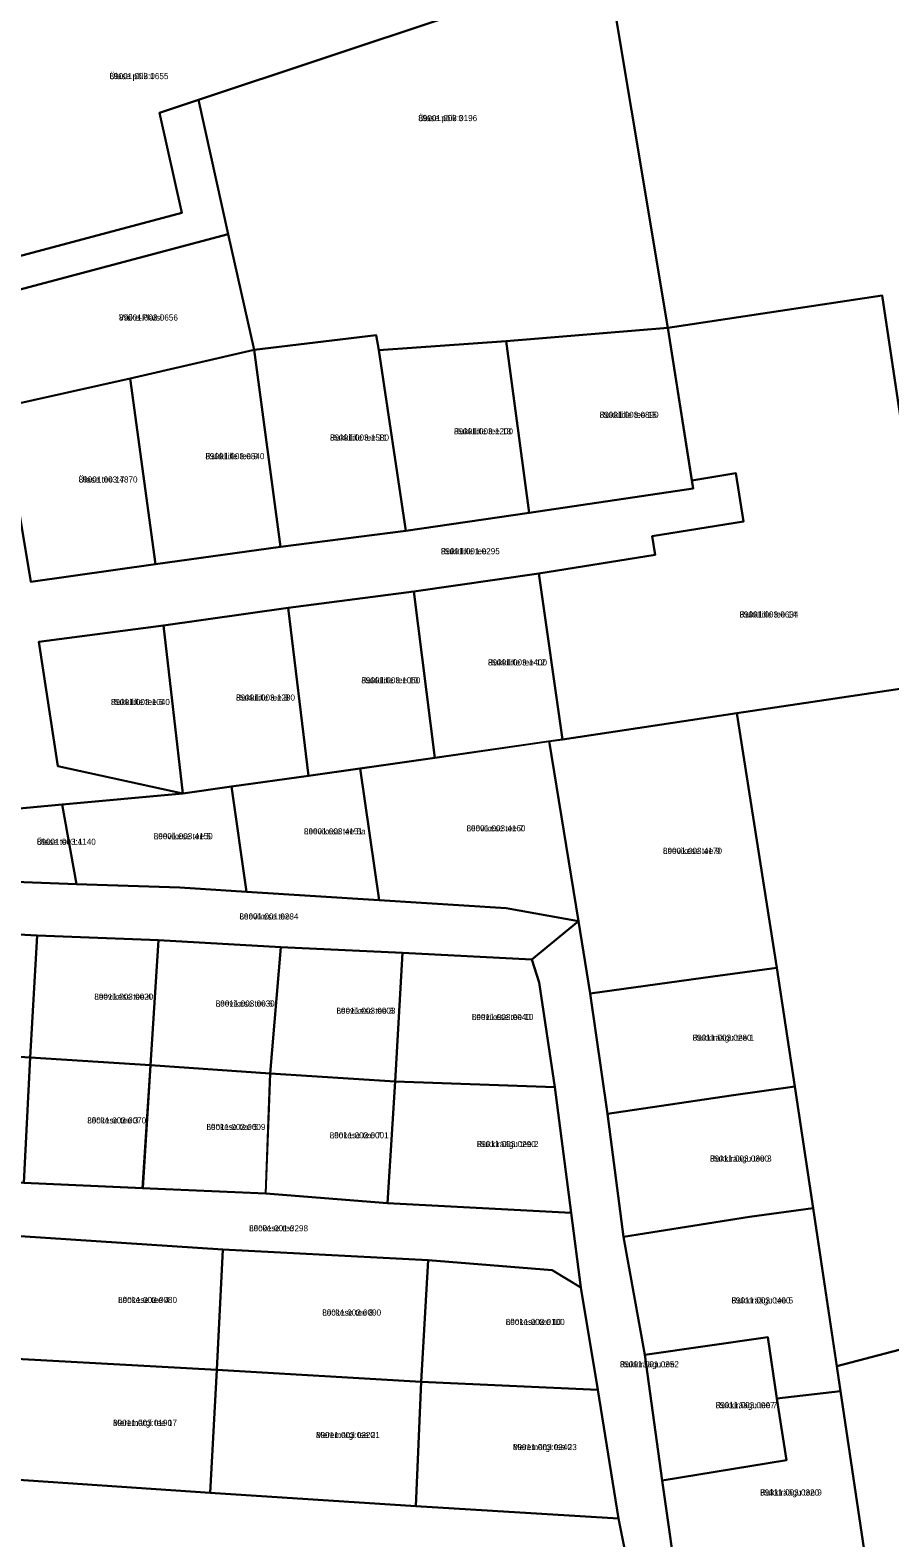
# Model space of a CAD drawing. Extents: x 526849 to 562296, y 6591741 to 6618546.
# Drawn here: x 545373.5 to 545584.9, y 6601773.2 to 6602144 of the extents above; entities that cross this region are included whole.
import ezdxf

# ---------------------------------------------------------------- set-up
doc = ezdxf.new("R2010")
doc.units = 0
for name, color, linetype in [('L_AADRESS', 7, 'Continuous'), ('PIIR', 7, 'Continuous'), ('TUNNUS', 7, 'Continuous')]:
    doc.layers.add(name, color=color, linetype=linetype)

msp = doc.modelspace()

# ---------------------------------------------------------------- linework, layer by layer
at = {"layer": 'PIIR'}
for points in [[(545672.29, 6602364.66), (545799.61, 6601875.15), (545571.87, 6601815.5), (545566.07, 6601854.29), (545561.6, 6601884.25), (545557.16, 6601913.43), (545547.31, 6601976), (545597.33, 6601983.49), (545583.08, 6602078.68), (545530.37, 6602070.79), (545512.46, 6602177.85), (545502, 6602245.01), (545494.22, 6602258.7), (545491.38, 6602295.6), (545504.25, 6602322.39)], [(545352.21, 6602159.5), (545384.45, 6602164.39), (545413.65, 6602168.82), (545443.09, 6602173.29), (545473.34, 6602177.78), (545473.92, 6602172.21), (545476.56, 6602147.35), (545414.89, 6602126.8), (545405.35, 6602123.62), (545410.83, 6602099.07), (545361.92, 6602086.03)], [(545512.46, 6602177.85), (545530.37, 6602070.79), (545490.58, 6602067.47), (545459.24, 6602065.31), (545458.64, 6602069), (545428.62, 6602065.32), (545422.25, 6602093.83), (545414.89, 6602126.8), (545476.56, 6602147.35), (545473.92, 6602172.21)], [(545362.98, 6602078.04), (545422.25, 6602093.83), (545428.62, 6602065.32), (545398.13, 6602058.28), (545366.52, 6602051.27)], [(545530.37, 6602070.79), (545583.08, 6602078.68), (545597.33, 6601983.49), (545547.31, 6601976), (545504.41, 6601969.58), (545498.61, 6602010.37), (545527.26, 6602014.96), (545526.52, 6602019.55), (545548.99, 6602023.14), (545547.09, 6602034.99), (545536.27, 6602033.26)], [(545530.37, 6602070.79), (545536.57, 6602031.27), (545496.27, 6602025.31), (545490.58, 6602067.47)], [(545458.64, 6602069), (545459.24, 6602065.31), (545465.9, 6602020.82), (545435.1, 6602016.95), (545428.62, 6602065.32)], [(545490.58, 6602067.47), (545496.27, 6602025.31), (545465.9, 6602020.82), (545459.24, 6602065.31)], [(545428.62, 6602065.32), (545435.1, 6602016.95), (545404.34, 6602012.66), (545398.13, 6602058.28)], [(545398.13, 6602058.28), (545404.34, 6602012.66), (545373.69, 6602008.34), (545366.52, 6602051.27)], [(545467.84, 6602005.97), (545498.61, 6602010.37), (545504.41, 6601969.58), (545473.01, 6601965.02)], [(545436.94, 6602001.91), (545467.84, 6602005.97), (545473.01, 6601965.02), (545441.94, 6601960.57)], [(545406.34, 6601997.6), (545436.94, 6602001.91), (545441.94, 6601960.57), (545423.02, 6601957.95), (545411.07, 6601956.29)], [(545406.34, 6601997.6), (545411.07, 6601956.29), (545380.35, 6601962.97), (545375.68, 6601993.58)], [(545508.37, 6601924.84), (545501.15, 6601969.1), (545504.41, 6601969.58), (545547.31, 6601976), (545557.16, 6601913.43), (545541.41, 6601911.25), (545511.26, 6601907.08)], [(545473.01, 6601965.02), (545501.15, 6601969.1), (545508.37, 6601924.84), (545490.58, 6601928.05), (545459.33, 6601930.03), (545454.69, 6601962.39)], [(545423.02, 6601957.95), (545441.94, 6601960.57), (545454.69, 6601962.39), (545459.33, 6601930.03), (545426.72, 6601932.09)], [(545426.72, 6601932.09), (545410.3, 6601933.13), (545384.93, 6601934), (545381.43, 6601953.54), (545411.07, 6601956.29), (545423.02, 6601957.95)], [(545381.43, 6601953.54), (545384.93, 6601934), (545365.39, 6601934.68), (545366.49, 6601952.15)], [(545344.57, 6601923.02), (545343.08, 6601930.91), (545352.76, 6601935.11), (545365.39, 6601934.68), (545384.93, 6601934), (545410.3, 6601933.13), (545426.72, 6601932.09), (545459.33, 6601930.03), (545490.58, 6601928.05), (545508.37, 6601924.84), (545496.88, 6601915.48), (545465.13, 6601917.06), (545435.16, 6601918.49), (545405.05, 6601920.22), (545375.28, 6601921.33)], [(545344.57, 6601923.02), (545375.28, 6601921.33), (545373.52, 6601891.33), (545342.98, 6601893.21)], [(545526.62, 6601709.18), (545522.78, 6601756.98), (545521.04, 6601763.66), (545518.22, 6601778.02), (545513.1, 6601809.63), (545508.97, 6601834.77), (545506.56, 6601853.2), (545502.55, 6601884.09), (545498.72, 6601909.76), (545496.88, 6601915.48), (545508.37, 6601924.84), (545511.26, 6601907.08), (545515.54, 6601877.53), (545519.43, 6601847.26), (545524.71, 6601818.26), (545528.94, 6601787.35), (545533.1, 6601758.02), (545536.6, 6601734.28), (545540.23, 6601709.64)], [(545403.15, 6601889.47), (545373.52, 6601891.33), (545375.28, 6601921.33), (545405.05, 6601920.22)], [(545432.57, 6601887.4), (545403.15, 6601889.47), (545405.05, 6601920.22), (545435.16, 6601918.49)], [(545465.13, 6601917.06), (545463.31, 6601885.47), (545432.57, 6601887.4), (545435.16, 6601918.49)], [(545496.88, 6601915.48), (545498.72, 6601909.76), (545502.55, 6601884.09), (545463.31, 6601885.47), (545465.13, 6601917.06)], [(545511.26, 6601907.08), (545541.41, 6601911.25), (545557.16, 6601913.43), (545561.6, 6601884.25), (545545.91, 6601882.05), (545515.54, 6601877.53)], [(545371.95, 6601860.51), (545341.37, 6601862.46), (545342.98, 6601893.21), (545373.52, 6601891.33)], [(545403.15, 6601889.47), (545401.25, 6601859.22), (545371.95, 6601860.51), (545373.52, 6601891.33)], [(545401.18, 6601859.23), (545403.08, 6601889.48), (545432.57, 6601887.4), (545431.39, 6601857.91)], [(545461.36, 6601855.56), (545431.46, 6601857.9), (545432.57, 6601887.4), (545463.31, 6601885.47)], [(545463.31, 6601885.47), (545502.55, 6601884.09), (545506.56, 6601853.2), (545461.36, 6601855.56)], [(545515.54, 6601877.53), (545545.91, 6601882.05), (545561.6, 6601884.25), (545566.07, 6601854.29), (545550.42, 6601852.22), (545519.43, 6601847.26)], [(545799.61, 6601875.15), (545903.99, 6601473.8), (545635.21, 6601404.47), (545602.81, 6601501.13), (545599.86, 6601538.64), (545596.63, 6601563.84), (545593.33, 6601588.34), (545588.66, 6601612.99), (545584.12, 6601638.46), (545580.39, 6601664.28), (545574.01, 6601698.92), (545571.84, 6601710.71), (545587.46, 6601711.24), (545579.46, 6601764.73), (545572.8, 6601809.31), (545571.87, 6601815.5)], [(545341.37, 6601862.46), (545371.95, 6601860.51), (545401.18, 6601859.23), (545431.46, 6601857.9), (545461.36, 6601855.56), (545506.56, 6601853.2), (545508.97, 6601834.77), (545501.86, 6601839.1), (545471.38, 6601841.56), (545420.88, 6601844.18), (545371.03, 6601847.42), (545342.75, 6601848.86), (545340.55, 6601846.54)], [(545519.43, 6601847.26), (545550.42, 6601852.22), (545566.07, 6601854.29), (545572.8, 6601809.31), (545557.19, 6601807.48), (545554.9, 6601822.62), (545524.71, 6601818.26)], [(545369.25, 6601817.55), (545371.03, 6601847.42), (545420.88, 6601844.18), (545419.43, 6601814.56), (545370.17, 6601817.29)], [(545469.7, 6601811.62), (545419.43, 6601814.56), (545420.88, 6601844.18), (545471.38, 6601841.56)], [(545471.38, 6601841.56), (545501.86, 6601839.1), (545508.97, 6601834.77), (545513.1, 6601809.63), (545469.7, 6601811.62)], [(545524.71, 6601818.26), (545554.9, 6601822.62), (545557.19, 6601807.48), (545559.49, 6601792.33), (545528.94, 6601787.35)], [(545370.17, 6601817.29), (545419.43, 6601814.56), (545417.82, 6601784.3), (545368.24, 6601787.71)], [(545417.82, 6601784.3), (545419.43, 6601814.56), (545469.7, 6601811.62), (545468.34, 6601781.02)], [(545513.1, 6601809.63), (545518.22, 6601778.02), (545468.34, 6601781.02), (545469.7, 6601811.62)], [(545528.94, 6601787.35), (545559.49, 6601792.33), (545557.19, 6601807.48), (545572.8, 6601809.31), (545579.46, 6601764.73), (545563.99, 6601762.55), (545533.1, 6601758.02)]]:
    msp.add_lwpolyline(points, close=True, dxfattribs=at)
for points in [[(545352.21, 6602159.5), (545361.92, 6602086.03), (545410.83, 6602099.07), (545405.35, 6602123.62), (545414.89, 6602126.8), (545422.25, 6602093.83), (545362.98, 6602078.04), (545349.47, 6602069.5), (545348.04, 6602082.31), (545343.56, 6602112.97), (545339.09, 6602143.65), (545336.36, 6602157.64)], [(545366.52, 6602051.27), (545373.69, 6602008.34), (545404.34, 6602012.66), (545435.1, 6602016.95), (545465.9, 6602020.82), (545496.27, 6602025.31), (545536.57, 6602031.27), (545536.27, 6602033.26), (545547.09, 6602034.99), (545548.99, 6602023.14), (545526.52, 6602019.55), (545527.26, 6602014.96), (545498.61, 6602010.37), (545467.84, 6602005.97), (545436.94, 6602001.91), (545406.34, 6601997.6), (545375.68, 6601993.58), (545380.35, 6601962.97), (545411.07, 6601956.29), (545381.43, 6601953.54), (545366.49, 6601952.15)], [(545123.2, 6601760.24), (545138.1, 6601777.02), (545177.68, 6601777.27), (545216.94, 6601777.53), (545221.75, 6601777.56), (545256.36, 6601777.78), (545290.97, 6601778), (545291.05, 6601775.4), (545321.12, 6601774.09), (545337.24, 6601789.62), (545368.24, 6601787.71), (545417.82, 6601784.3), (545468.34, 6601781.02), (545518.22, 6601778.02), (545521.04, 6601763.66)]]:
    msp.add_lwpolyline(points, dxfattribs=at)

# ---------------------------------------------------------------- texts
at = {"layer": 'L_AADRESS'}
for s, p in [('Ülase põik 1', (545393.03, 6602131.91)), ('Ülase põik 3', (545468.96, 6602121.58)), ('Väike-Platsi', (545395.36, 6602072.55)), ('Rukkilille tee 15', (545513.57, 6602048.63)), ('Rukkilille tee 13', (545477.76, 6602044.58)), ('Rukkilille tee 11', (545447.26, 6602043.04)), ('Rukkilille tee 9', (545416.62, 6602038.46)), ('Ülase tee 17', (545385.43, 6602032.73)), ('Rukkilille tee', (545474.52, 6602015.09)), ('Rukkilille tee 14', (545547.97, 6601999.54)), ('Rukkilille tee 12', (545486.12, 6601987.75)), ('Rukkilille tee 10', (545454.97, 6601983.36)), ('Rukkilille tee 6', (545393.38, 6601978.02)), ('Rukkilille tee 8', (545424.14, 6601979.11)), ('Leevikese tee 7', (545480.83, 6601946.97)), ('Ülase tee L1', (545375.16, 6601943.65)), ('Leevikese tee 5', (545403.91, 6601945.02)), ('Leevikese tee 5a', (545440.85, 6601946.21)), ('Leevikese tee 9', (545529.15, 6601941.42)), ('Leevikese tee', (545424.99, 6601925.29)), ('Leevikese tee 4', (545389.29, 6601905.57)), ('Leevikese tee 6', (545419.15, 6601903.88)), ('Leevikese tee 8', (545448.85, 6601902.11)), ('Leevikese tee 10', (545482.14, 6601900.57)), ('Rukkiräägu tee 1', (545536.42, 6601895.48)), ('Lõokese tee 3', (545387.55, 6601875.14)), ('Lõokese tee 5', (545416.88, 6601873.53)), ('Lõokese tee 7', (545447.18, 6601871.48)), ('Rukkiräägu tee 2', (545483.36, 6601869.33)), ('Rukkiräägu tee 3', (545540.71, 6601865.76)), ('Lõokese tee', (545427.36, 6601848.62)), ('Lõokese tee 4', (545395.14, 6601830.99)), ('Rukkiräägu tee 5', (545545.99, 6601830.88)), ('Lõokese tee 8', (545445.35, 6601827.9)), ('Lõokese tee 10', (545490.48, 6601825.59)), ('Rukkiräägu tee', (545518.55, 6601815.19)), ('Rukkiräägu tee 7', (545542.1, 6601805.13)), ('Meremärgi tee 17', (545393.9, 6601800.79)), ('Meremärgi tee 21', (545443.81, 6601797.79)), ('Meremärgi tee 23', (545492.23, 6601794.82)), ('Rukkiräägu tee 9', (545553.05, 6601783.66))]:
    msp.add_text(s, height=1.5, dxfattribs=at).set_placement(p)
at = {"layer": 'TUNNUS'}
for s, p in [('89001:003:0655', (545393.03, 6602131.91)), ('89001:003:0196', (545468.96, 6602121.58)), ('89001:003:0656', (545395.36, 6602072.55)), ('89001:003:0890', (545513.57, 6602048.63)), ('89001:003:1200', (545477.76, 6602044.58)), ('89001:003:1580', (545447.26, 6602043.04)), ('89001:003:0840', (545416.62, 6602038.46)), ('89001:003:4870', (545385.43, 6602032.73)), ('89001:001:0295', (545474.52, 6602015.09)), ('89001:003:0634', (545547.97, 6601999.54)), ('89001:003:1400', (545486.12, 6601987.75)), ('89001:003:1050', (545454.97, 6601983.36)), ('89001:003:1040', (545393.38, 6601978.02)), ('89001:003:1280', (545424.14, 6601979.11)), ('89001:003:4160', (545480.83, 6601946.97)), ('89001:003:4140', (545375.16, 6601943.65)), ('89001:003:4150', (545403.91, 6601945.02)), ('89001:003:4151', (545440.85, 6601946.21)), ('89001:003:4170', (545529.15, 6601941.42)), ('89001:001:0284', (545424.99, 6601925.29)), ('89011:003:0020', (545389.29, 6601905.57)), ('89011:003:0030', (545419.15, 6601903.88)), ('89011:003:0003', (545448.85, 6601902.11)), ('89011:003:0040', (545482.14, 6601900.57)), ('89011:003:0280', (545536.42, 6601895.48)), ('89011:003:0070', (545387.55, 6601875.14)), ('89011:003:0009', (545416.88, 6601873.53)), ('89011:003:0001', (545447.18, 6601871.48)), ('89011:003:0290', (545483.36, 6601869.33)), ('89011:003:0300', (545540.71, 6601865.76)), ('89001:001:0298', (545427.36, 6601848.62)), ('89011:003:0080', (545395.14, 6601830.99)), ('89011:003:0400', (545545.99, 6601830.88)), ('89011:003:0090', (545445.35, 6601827.9)), ('89011:003:0100', (545490.48, 6601825.59)), ('89001:001:0352', (545518.55, 6601815.19)), ('89011:003:0007', (545542.1, 6601805.13)), ('89011:003:0190', (545393.9, 6601800.79)), ('89011:003:0220', (545443.81, 6601797.79)), ('89011:003:0240', (545492.23, 6601794.82)), ('89011:003:0320', (545553.05, 6601783.66))]:
    msp.add_text(s, height=1.5, dxfattribs=at).set_placement(p)

doc.saveas('drawing.dxf')
